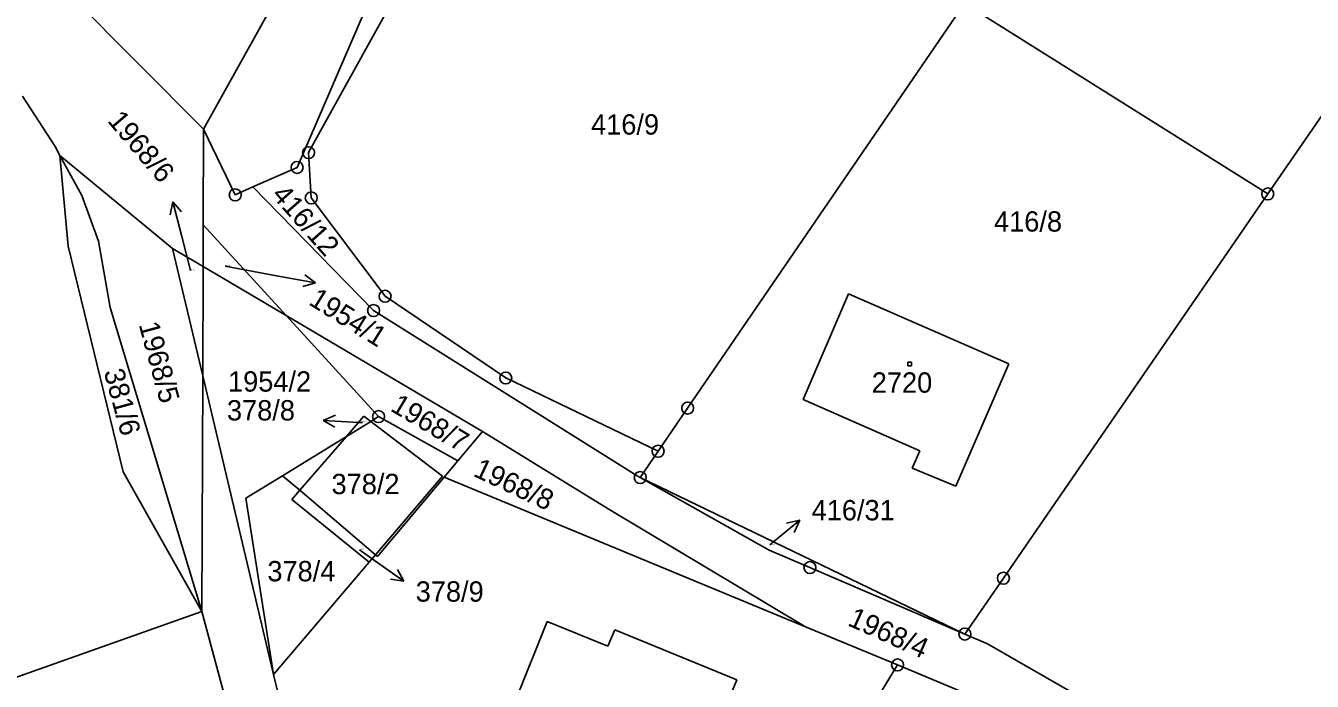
# Model space of a CAD drawing. Extents: x -795483 to -789093, y -1112258 to -1108741.
# Drawn here: x -791289.1 to -791181.5, y -1111135 to -1111080.2 of the extents above; entities that cross this region are included whole.
import ezdxf

# ---------------------------------------------------------------- set-up
doc = ezdxf.new("R2010")
doc.units = 0
for name, color, linetype in [('Komunikace', 7, 'Continuous'), ('Vrstva 1', 7, 'Continuous'), ('Vrstva 14', 7, 'Continuous'), ('Vrstva 15', 7, 'Continuous'), ('Vrstva 16', 7, 'Continuous'), ('Vrstva 2', 7, 'Continuous'), ('Vrstva 25', 7, 'Continuous'), ('Vrstva 28', 7, 'Continuous')]:
    doc.layers.add(name, color=color, linetype=linetype)

msp = doc.modelspace()

# ---------------------------------------------------------------- linework, layer by layer
at = {"layer": 'Komunikace'}
for p, q in [((-791275.35, -1111100.65), (-791276.07, -1111097.83)), ((-791272.43, -1111100.31), (-791267.83, -1111101.16)), ((-791260.96, -1111113.37), (-791261.24, -1111113.36)), ((-791226.89, -1111123.6), (-791226.7, -1111123.45)), ((-791261.2, -1111124.01), (-791259.94, -1111124.91))]:
    msp.add_line(p, q, dxfattribs=at)
at = {"layer": 'Vrstva 1'}
for p, q in [((-791246.21, -1111056), (-791265.46, -1111090.81)), ((-791274.25, -1111088.84), (-791260.07, -1111063.41)), ((-791168.22, -1111069.56), (-791185.22, -1111094.26)), ((-791266.42, -1111092.04), (-791258.3, -1111073.26)), ((-791288.76, -1111074.26), (-791274.25, -1111088.84)), ((-791233.75, -1111112.17), (-791210.59, -1111078.35)), ((-791210.59, -1111078.35), (-791185.22, -1111094.26)), ((-791286.67, -1111090.3), (-791289.39, -1111086.09)), ((-791274.28, -1111096.84), (-791274.25, -1111088.84)), ((-791274.25, -1111088.84), (-791271.6, -1111094.34)), ((-791286.26, -1111091.04), (-791286.67, -1111090.3)), ((-791286.26, -1111091.04), (-791285.56, -1111098.62)), ((-791284.42, -1111094.39), (-791286.26, -1111091.04)), ((-791286.26, -1111091.04), (-791276.85, -1111098.81)), ((-791265.46, -1111090.81), (-791265.24, -1111094.59)), ((-791270.12, -1111093.68), (-791266.42, -1111092.04)), ((-791271.6, -1111094.34), (-791270.12, -1111093.68)), ((-791270.12, -1111093.68), (-791260.03, -1111104.01)), ((-791283.03, -1111098.21), (-791284.42, -1111094.39)), ((-791265.24, -1111094.59), (-791259.06, -1111102.82)), ((-791185.22, -1111094.26), (-791207.34, -1111126.39)), ((-791274.28, -1111096.84), (-791274.29, -1111100.32)), ((-791274.28, -1111096.84), (-791267.34, -1111104.42)), ((-791285.56, -1111098.62), (-791280.96, -1111117.5)), ((-791282.05, -1111103.76), (-791283.03, -1111098.21)), ((-791274.32, -1111109.48), (-791276.85, -1111098.81)), ((-791274.29, -1111100.32), (-791276.85, -1111098.81)), ((-791274.29, -1111100.32), (-791274.32, -1111109.48)), ((-791267.34, -1111104.42), (-791274.29, -1111100.32)), ((-791259.06, -1111102.82), (-791248.97, -1111109.65)), ((-791220.29, -1111102.62), (-791224.1, -1111111.44)), ((-791206.87, -1111108.46), (-791220.29, -1111102.62)), ((-791274.38, -1111129.16), (-791282.05, -1111103.76)), ((-791267.34, -1111104.42), (-791259.61, -1111112.88)), ((-791250.91, -1111114.13), (-791267.34, -1111104.42)), ((-791260.03, -1111104.01), (-791237.98, -1111117.83)), ((-791211.32, -1111118.7), (-791206.87, -1111108.46)), ((-791274.32, -1111109.48), (-791274.38, -1111129.16)), ((-791268.4, -1111134.43), (-791274.32, -1111109.48)), ((-791248.97, -1111109.65), (-791236.22, -1111115.77)), ((-791224.1, -1111111.44), (-791214.32, -1111115.75)), ((-791262.29, -1111114.53), (-791260.83, -1111112.85)), ((-791260.83, -1111112.85), (-791260.26, -1111113.28)), ((-791259.61, -1111112.88), (-791260.26, -1111113.28)), ((-791259.61, -1111112.88), (-791252.97, -1111116.58)), ((-791233.75, -1111112.17), (-791236.22, -1111115.77)), ((-791262.29, -1111114.53), (-791260.26, -1111113.28)), ((-791252.97, -1111116.58), (-791250.91, -1111114.13)), ((-791240.25, -1111120.67), (-791250.91, -1111114.13)), ((-791262.29, -1111114.53), (-791267.64, -1111117.82)), ((-791237.72, -1111117.97), (-791236.22, -1111115.77)), ((-791214.32, -1111115.75), (-791214.96, -1111117.19)), ((-791254.11, -1111117.93), (-791252.97, -1111116.58)), ((-791214.96, -1111117.19), (-791211.32, -1111118.7)), ((-791280.96, -1111117.5), (-791274.38, -1111129.16)), ((-791270.71, -1111119.71), (-791267.64, -1111117.82)), ((-791267.64, -1111117.82), (-791266.2, -1111119.04)), ((-791259.7, -1111124.58), (-791254.11, -1111117.93)), ((-791223.9, -1111130.45), (-791254.11, -1111117.93)), ((-791237.98, -1111117.83), (-791237.72, -1111117.97)), ((-791237.72, -1111117.97), (-791226.92, -1111124.04)), ((-791210.56, -1111131.06), (-791237.72, -1111117.97)), ((-791266.87, -1111119.81), (-791266.2, -1111119.04)), ((-791266.2, -1111119.04), (-791259.86, -1111124.44)), ((-791270.71, -1111119.71), (-791268.4, -1111134.43)), ((-791266.87, -1111119.81), (-791260.39, -1111125.05)), ((-791223.9, -1111130.45), (-791240.25, -1111120.67)), ((-791259.86, -1111124.44), (-791260.39, -1111125.05)), ((-791259.86, -1111124.44), (-791259.7, -1111124.58)), ((-791223.52, -1111125.5), (-791226.92, -1111124.04)), ((-791260.39, -1111125.05), (-791268.4, -1111134.43)), ((-791210.56, -1111131.06), (-791223.52, -1111125.5)), ((-791207.34, -1111126.39), (-791210.56, -1111131.06)), ((-791303.42, -1111139.47), (-791274.38, -1111129.16)), ((-791274.38, -1111129.16), (-791264.93, -1111164.26)), ((-791248.22, -1111136.74), (-791245.51, -1111130.02)), ((-791245.51, -1111130.02), (-791240.43, -1111132.06)), ((-791239.85, -1111130.71), (-791240.43, -1111132.06)), ((-791239.85, -1111130.71), (-791229.65, -1111134.89)), ((-791223.9, -1111130.45), (-791216.19, -1111133.64)), ((-791208.66, -1111131.87), (-791210.56, -1111131.06)), ((-791184.86, -1111145.52), (-791208.66, -1111131.87)), ((-791268.4, -1111134.43), (-791260.02, -1111168.91)), ((-791216.19, -1111133.64), (-791255.67, -1111198.2)), ((-791210.86, -1111135.85), (-791216.19, -1111133.64)), ((-791229.65, -1111134.89), (-791230.73, -1111137.53))]:
    msp.add_line(p, q, dxfattribs=at)
at = {"layer": 'Vrstva 16'}
for p, q in [((-791276.82, -1111094.92), (-791277.05, -1111096.02)), ((-791276.07, -1111097.83), (-791276.82, -1111094.92)), ((-791276.82, -1111094.92), (-791276.08, -1111095.77)), ((-791267.83, -1111101.16), (-791264.88, -1111101.7)), ((-791264.88, -1111101.7), (-791265.77, -1111101.03)), ((-791264.88, -1111101.7), (-791265.95, -1111102.01)), ((-791264.23, -1111113.2), (-791263.21, -1111112.76)), ((-791261.24, -1111113.36), (-791264.23, -1111113.2)), ((-791264.23, -1111113.2), (-791263.26, -1111113.76)), ((-791226.7, -1111123.45), (-791224.38, -1111121.55)), ((-791224.38, -1111121.55), (-791225.47, -1111121.8)), ((-791224.38, -1111121.55), (-791224.83, -1111122.57)), ((-791259.94, -1111124.91), (-791257.5, -1111126.65)), ((-791257.5, -1111126.65), (-791258.02, -1111125.66)), ((-791257.5, -1111126.65), (-791258.6, -1111126.48))]:
    msp.add_line(p, q, dxfattribs=at)
at = {"layer": 'Vrstva 2'}
for p, q in [((-791260.26, -1111113.28), (-791254.26, -1111117.87)), ((-791266.2, -1111119.04), (-791262.29, -1111114.53)), ((-791254.26, -1111117.87), (-791259.86, -1111124.44))]:
    msp.add_line(p, q, dxfattribs=at)
at = {"layer": 'Vrstva 25'}
for p, q in [((-791215.33, -1111108.33), (-791215.03, -1111108.33)), ((-791215.33, -1111108.63), (-791215.33, -1111108.33)), ((-791215.03, -1111108.63), (-791215.33, -1111108.63)), ((-791215.03, -1111108.33), (-791215.03, -1111108.63))]:
    msp.add_line(p, q, dxfattribs=at)
at = {"layer": 'Vrstva 28'}
for centre, radius in [((-791265.46, -1111090.81), 0.5), ((-791266.42, -1111092.04), 0.5), ((-791265.46, -1111090.81), 0.01), ((-791266.42, -1111092.04), 0.01), ((-791271.6, -1111094.34), 0.5), ((-791271.6, -1111094.34), 0.01), ((-791265.24, -1111094.59), 0.5), ((-791265.24, -1111094.59), 0.01), ((-791185.22, -1111094.26), 0.5), ((-791185.22, -1111094.26), 0.01), ((-791259.06, -1111102.82), 0.5), ((-791259.06, -1111102.82), 0.01), ((-791260.03, -1111104.01), 0.5), ((-791260.03, -1111104.01), 0.01), ((-791248.97, -1111109.65), 0.5), ((-791248.97, -1111109.65), 0.01), ((-791233.75, -1111112.17), 0.5), ((-791259.61, -1111112.88), 0.5), ((-791259.61, -1111112.88), 0.01), ((-791233.75, -1111112.17), 0.01), ((-791236.22, -1111115.77), 0.5), ((-791236.22, -1111115.77), 0.01), ((-791237.72, -1111117.97), 0.5), ((-791237.72, -1111117.97), 0.01), ((-791223.52, -1111125.5), 0.5), ((-791223.52, -1111125.5), 0.01), ((-791207.34, -1111126.39), 0.5), ((-791207.34, -1111126.39), 0.01), ((-791210.56, -1111131.06), 0.5), ((-791210.56, -1111131.06), 0.01), ((-791216.19, -1111133.64), 0.5), ((-791216.19, -1111133.64), 0.01)]:
    msp.add_circle(centre, radius, dxfattribs=at)

# ---------------------------------------------------------------- texts
at = {"layer": 'Vrstva 14'}
for s, height, p in [('416/9', 1.7, (-791241.83, -1111089.3)), ('416/8', 1.7, (-791208.12, -1111097.41)), ('1968/6', 0.1, (-791275.35, -1111100.65)), ('1954/1', 0.1, (-791272.43, -1111100.31)), ('1954/2', 1.7, (-791272.2, -1111110.79)), ('378/2', 1.7, (-791263.54, -1111119.36)), ('416/31', 0.1, (-791226.89, -1111123.6)), ('378/4', 1.7, (-791268.91, -1111126.65)), ('378/9', 0.1, (-791261.2, -1111124.01))]:
    msp.add_text(s, height=height, dxfattribs=at).set_placement(p)
for s, height, rotation, p in [('416/12', 1.7, 311.4043, (-791268.63, -1111094.4)), ('1968/5', 1.7, 285.2958, (-791279.68, -1111105.18)), ('381/6', 1.7, 285.3168, (-791282.61, -1111109.12)), ('1968/7', 1.7, 329.3191, (-791258.71, -1111112.34)), ('378/8', 0.1, 8.1301, (-791260.96, -1111113.37)), ('1968/8', 1.7, 334.7989, (-791251.77, -1111117.81)), ('1968/4', 1.7, 335.8931, (-791220.45, -1111130.3))]:
    msp.add_text(s, height=height, rotation=rotation, dxfattribs=at).set_placement(p)
at = {"layer": 'Vrstva 15'}
msp.add_text('2720', height=1.7, dxfattribs=at).set_placement((-791218.35, -1111110.88))
at = {"layer": 'Vrstva 16'}
for s, rotation, p in [('1968/6', 310.4645, (-791282.35, -1111088.18)), ('1954/1', 328.0035, (-791265.54, -1111103.45))]:
    msp.add_text(s, height=1.7, rotation=rotation, dxfattribs=at).set_placement(p)
for s, p in [('378/8', (-791272.29, -1111113.2)), ('416/31', (-791223.38, -1111121.55)), ('378/9', (-791256.5, -1111128.35))]:
    msp.add_text(s, height=1.7, dxfattribs=at).set_placement(p)

doc.saveas('drawing.dxf')
